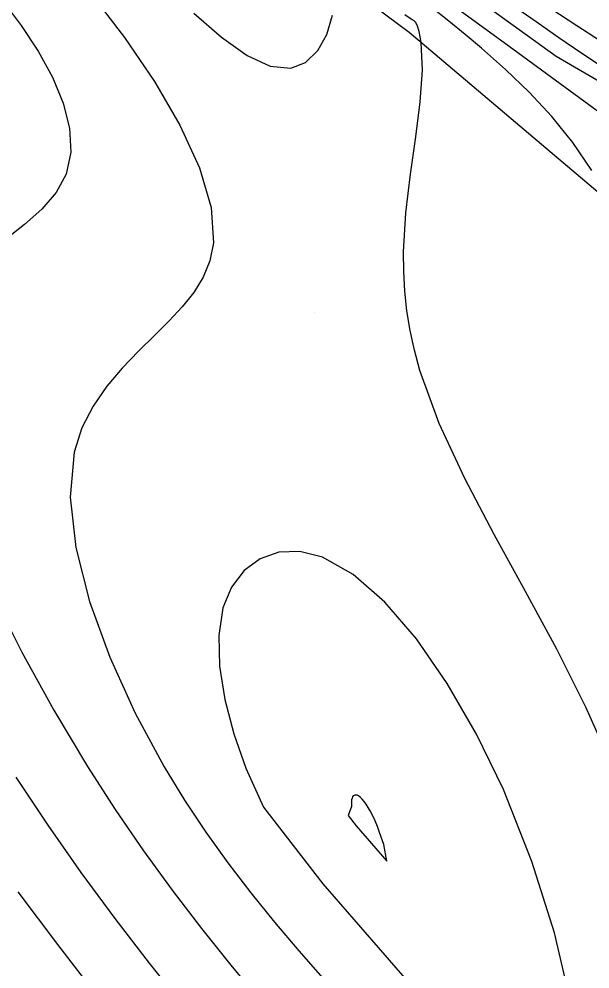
# Model space of a CAD drawing. Extents: x 2356077 to 2359823, y 225951 to 227822.
# Drawn here: x 2357623.45 to 2357651.03, y 226605.4 to 226651.3 of the extents above; entities that cross this region are included whole.
import ezdxf

# ---------------------------------------------------------------- set-up
doc = ezdxf.new("R2010")
doc.units = 0
for name, color, linetype in [('DTM Contours Major', 7, 'Continuous'), ('DTM Contours Minor', 7, 'Continuous'), ('Exist DTM Drainline', 7, 'Continuous'), ('PH Exist DTM Breakline', 7, 'Continuous'), ('PH Exist DTM Point', 7, 'Continuous')]:
    doc.layers.add(name, color=color, linetype=linetype)

msp = doc.modelspace()

# ---------------------------------------------------------------- linework, layer by layer
at = {"layer": 'DTM Contours Major'}
for points in [[(2357631.891, 226651.58), (2357633.23, 226650.417), (2357634.466, 226649.539), (2357635.585, 226649.015), (2357636.571, 226648.917), (2357637.291, 226649.202), (2357637.882, 226649.773), (2357638.324, 226650.557), (2357638.594, 226651.48)], [(2357650.051, 226603.977), (2357649.311, 226607.143), (2357648.224, 226610.598), (2357646.85, 226614.068), (2357645.55, 226616.754), (2357644.135, 226619.202), (2357642.645, 226621.346), (2357641.118, 226623.12), (2357639.592, 226624.461), (2357638.108, 226625.301), (2357637.016, 226625.576), (2357636.001, 226625.541), (2357635.092, 226625.223), (2357634.319, 226624.649), (2357633.712, 226623.847), (2357633.3, 226622.844), (2357633.093, 226621.519), (2357633.134, 226620.029), (2357633.389, 226618.429), (2357633.824, 226616.772), (2357634.406, 226615.11), (2357635.264, 226613.215), (2357638.121, 226609.514)], [(2357638.121, 226609.514), (2357649.028, 226596.978)]]:
    msp.add_lwpolyline(points, dxfattribs=at)
at = {"layer": 'DTM Contours Minor'}
for points in [[(2357626.991, 226652.44), (2357628.551, 226650.398), (2357629.99, 226648.283), (2357631.223, 226646.165), (2357632.165, 226644.113), (2357632.733, 226642.198), (2357632.841, 226640.49), (2357632.67, 226639.622), (2357632.344, 226638.829), (2357631.891, 226638.092), (2357631.335, 226637.393), (2357630.703, 226636.715), (2357630.021, 226636.04), (2357629.22, 226635.257), (2357628.428, 226634.435), (2357627.682, 226633.555), (2357627.022, 226632.597), (2357626.487, 226631.54), (2357626.116, 226630.367), (2357625.924, 226628.201), (2357626.192, 226625.768), (2357626.85, 226623.157), (2357627.827, 226620.461), (2357629.052, 226617.768), (2357630.456, 226615.171), (2357631.44, 226613.56), (2357632.468, 226612.016), (2357633.537, 226610.528), (2357634.646, 226609.083), (2357635.792, 226607.67), (2357636.972, 226606.275), (2357638.687, 226604.322)], [(2357646.986, 226652.182), (2357648.421, 226651.17), (2357649.523, 226650.41), (2357650.643, 226649.651), (2357652.293, 226648.559)], [(2357623.021, 226651.696), (2357623.556, 226650.978), (2357624.373, 226649.743), (2357625.061, 226648.487), (2357625.579, 226647.238), (2357625.889, 226646.022), (2357625.949, 226644.867), (2357625.722, 226643.8), (2357625.244, 226642.918), (2357624.555, 226642.113), (2357623.715, 226641.364), (2357622.787, 226640.651)], [(2357651.12, 226643.975), (2357650.204, 226645.324), (2357649.184, 226646.585), (2357648.091, 226647.764), (2357646.951, 226648.865), (2357645.794, 226649.891), (2357645.003, 226650.553), (2357644.217, 226651.188), (2357643.437, 226651.798)], [(2357652.775, 226645.825), (2357646.885, 226650.148), (2357644.651, 226651.776)], [(2357649.137, 226651.809), (2357650.393, 226650.982), (2357651.805, 226650.072)], [(2357651.86, 226615.747), (2357650.834, 226618.055), (2357649.43, 226620.853), (2357647.92, 226623.639), (2357646.402, 226626.395), (2357644.978, 226629.105), (2357643.748, 226631.753), (2357642.811, 226634.322), (2357642.546, 226635.293), (2357642.339, 226636.254), (2357642.186, 226637.207), (2357642.085, 226638.155), (2357642.033, 226639.103), (2357642.028, 226640.053), (2357642.14, 226641.939), (2357642.357, 226643.805), (2357642.609, 226645.604), (2357642.826, 226647.294), (2357642.939, 226648.829), (2357642.877, 226650.166), (2357642.832, 226650.438), (2357642.774, 226650.699), (2357642.704, 226650.949), (2357642.62, 226651.136), (2357642.528, 226651.202), (2357642.436, 226651.255), (2357642.077, 226651.5)], [(2357622.174, 226623.51), (2357623.591, 226620.714), (2357625.132, 226617.911), (2357626.76, 226615.18), (2357628.096, 226613.103), (2357629.461, 226611.114), (2357630.849, 226609.204), (2357632.258, 226607.364), (2357633.683, 226605.584), (2357635.12, 226603.855)], [(2357623.3, 226614.672), (2357624.838, 226612.347), (2357626.436, 226610.069), (2357628.075, 226607.846), (2357629.739, 226605.685), (2357631.411, 226603.594)], [(2357639.73, 226612.323), (2357641.214, 226610.617), (2357641.077, 226611.419), (2357640.868, 226612.005), (2357640.759, 226612.287), (2357640.647, 226612.555), (2357640.532, 226612.807), (2357640.414, 226613.038), (2357640.315, 226613.21), (2357640.217, 226613.364), (2357640.119, 226613.498), (2357640.024, 226613.611), (2357639.933, 226613.699), (2357639.847, 226613.763), (2357639.785, 226613.794), (2357639.729, 226613.809), (2357639.677, 226613.808), (2357639.632, 226613.793), (2357639.593, 226613.764), (2357639.561, 226613.72), (2357639.534, 226613.655), (2357639.516, 226613.574), (2357639.507, 226613.48), (2357639.507, 226613.372), (2357639.514, 226613.253), (2357639.341, 226612.826), (2357639.73, 226612.323)], [(2357623.388, 226609.135), (2357625.3, 226606.582), (2357627.236, 226604.075)]]:
    msp.add_lwpolyline(points, dxfattribs=at)
at = {"layer": 'Exist DTM Drainline'}
msp.add_spline([(2357699.586, 226858.192), (2357670.366, 226820.782), (2357623.327, 226796.892), (2357587.218, 226772.268), (2357568.803, 226744.252), (2357555.19, 226717.62), (2357555.017, 226695.126), (2357553.473, 226672.759), (2357563.697, 226642.736), (2357576.526, 226627.993), (2357663.798, 226499.169), (2357732.721, 226415.647), (2357803.211, 226342.215), (2357874.586, 226264.309)], degree=3, dxfattribs=at)
at = {"layer": 'PH Exist DTM Breakline'}
for points in [[(2357579.25, 226688.575), (2357584.18, 226686.673), (2357589.01, 226686.304), (2357593.08, 226684.316), (2357600.735, 226680.102), (2357612.526, 226672.974), (2357625.828, 226664.946), (2357637.971, 226657.747), (2357649.396, 226649.496), (2357662.319, 226641.99), (2357678.414, 226631.91), (2357691.774, 226622.525), (2357705.009, 226612.733), (2357716.598, 226606.353), (2357728.161, 226600.217), (2357739.458, 226593.989), (2357755.739, 226584.635), (2357768.976, 226576.044), (2357776.971, 226569.329), (2357790.061, 226561.693), (2357805.345, 226553.286), (2357821.154, 226543.617)], [(2357573.584, 226687.465), (2357579.845, 226684.033), (2357587.434, 226681.128), (2357595.91, 226678.027), (2357604.75, 226673.257), (2357614.568, 226668.407), (2357623.845, 226663.33), (2357633.405, 226657.276), (2357642.299, 226650.655), (2357652.041, 226642.422)]]:
    msp.add_lwpolyline(points, dxfattribs=at)
at = {"layer": 'PH Exist DTM Point'}
for p, q in [((2357637.714, 226637.143), (2357637.714, 226637.143)), ((2357639.983, 226612.765), (2357639.983, 226612.765))]:
    msp.add_line(p, q, dxfattribs=at)

doc.saveas('drawing.dxf')
